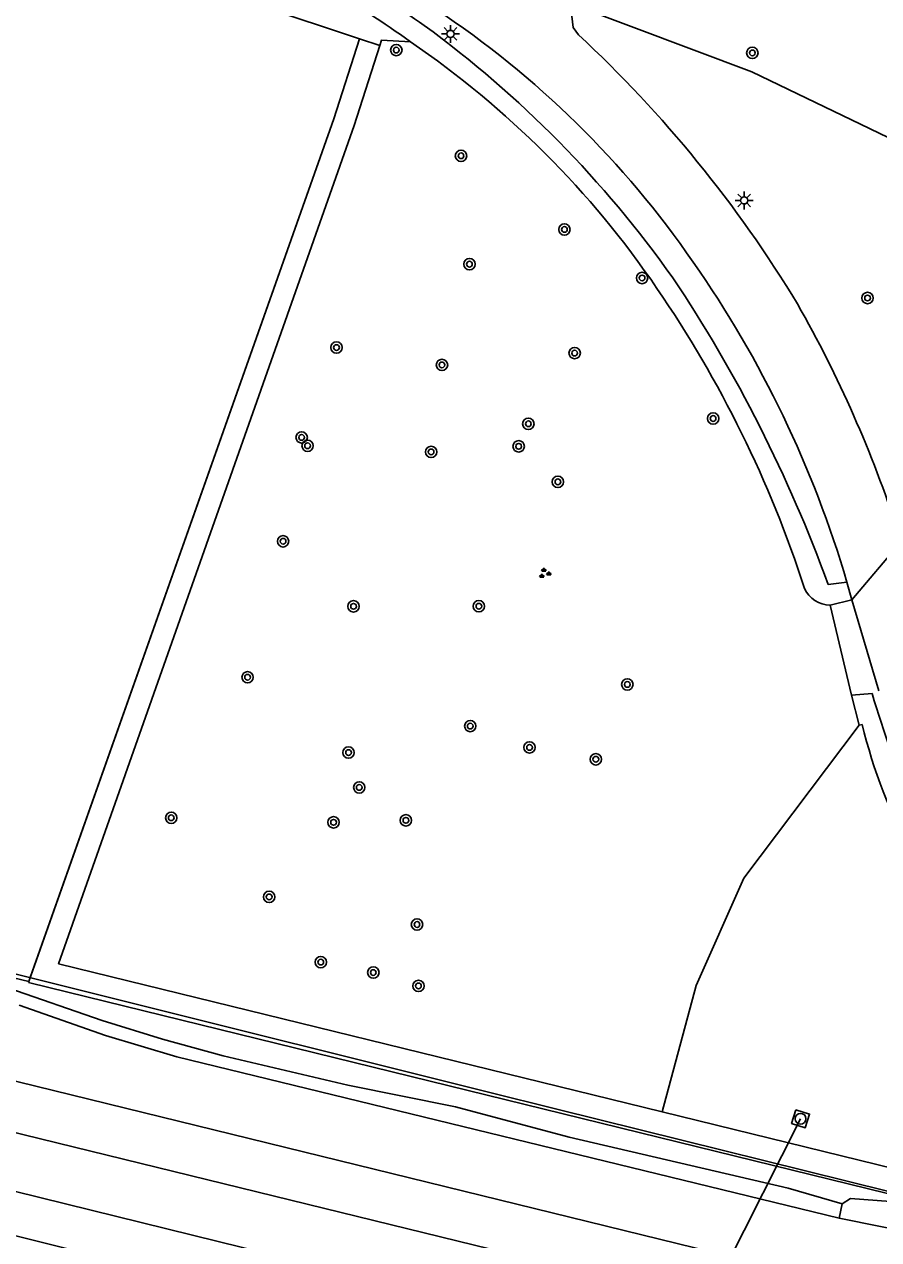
# Model space of a CAD drawing. Extents: x 131000 to 133014, y 396499 to 399001.
# Drawn here: x 131096.8 to 131156.7, y 397539.4 to 397624.6 of the extents above; entities that cross this region are included whole.
import ezdxf

# ---------------------------------------------------------------- set-up
doc = ezdxf.new("R2010")
doc.units = 0
for name, color, linetype in [('gg-afsc-erfafscheiding', 7, 'Continuous'), ('gg-afsc-hekwerk', 7, 'Continuous'), ('gg-afsc-muur', 7, 'Continuous'), ('gg-aspt-spoorlijn', 7, 'Continuous'), ('gg-knt-BGT kruinlijn', 7, 'Continuous'), ('gg-knt-verharding', 7, 'Continuous'), ('gg-kwrk-duiker nz buis', 7, 'Continuous'), ('gt-grn-groengrens', 7, 'Continuous'), ('gt-grn-weggrens', 7, 'Continuous'), ('gt-symb-boom', 7, 'Continuous'), ('gt-symb-groenvak', 7, 'Continuous'), ('gt-symb-lichtmast', 7, 'Continuous'), ('gt-symb-rioolschacht', 7, 'Continuous'), ('gx-grn-maaiveld', 7, 'Continuous')]:
    doc.layers.add(name, color=color, linetype=linetype)

# ---------------------------------------------------------------- blocks, each defined once
blk = doc.blocks.new('gt0-BOOM')
at = {"layer": 'gt-symb-boom'}
for radius in [0.4, 0.2]:
    blk.add_circle((0, 0), radius, dxfattribs=at)
blk = doc.blocks.new('gt0-LMAST')
at = {"layer": 'gt-symb-lichtmast'}
for p, q in [((-0.182, 0.173), (-0.447, 0.438)), ((-0.005, 0.246), (-0.005, 0.621)), ((0.172, 0.173), (0.437, 0.438)), ((-0.255, -0.004), (-0.63, -0.004)), ((-0.182, -0.181), (-0.447, -0.446)), ((-0.005, -0.254), (-0.005, -0.629)), ((0.437, -0.446), (0.172, -0.181)), ((0.245, -0.004), (0.62, -0.004))]:
    blk.add_line(p, q, dxfattribs=at)
blk.add_circle((-0.005, -0.004), 0.25, dxfattribs=at)
blk = doc.blocks.new('gt0-GRVAK')
at = {"layer": 'gt-symb-groenvak'}
for p, q in [((-0.11, 0.189), (-0.228, 0.24)), ((-0.182, 0.153), (0.088, 0.153)), ((-0.091, 0.211), (-0.156, 0.322)), ((-0.047, 0.214), (-0.047, 0.393)), ((-0.004, 0.211), (0.061, 0.322)), ((0.015, 0.189), (0.133, 0.24)), ((0.262, -0.052), (0.197, 0.059)), ((0.305, -0.049), (0.305, 0.13)), ((0.349, -0.052), (0.414, 0.059)), ((-0.245, -0.228), (-0.363, -0.177)), ((-0.318, -0.264), (-0.047, -0.264)), ((-0.226, -0.206), (-0.291, -0.095)), ((-0.183, -0.203), (-0.183, -0.024)), ((-0.139, -0.206), (-0.074, -0.095)), ((-0.12, -0.228), (-0.002, -0.177)), ((0.243, -0.074), (0.125, -0.023)), ((0.17, -0.11), (0.441, -0.11)), ((0.368, -0.074), (0.486, -0.023))]:
    blk.add_line(p, q, dxfattribs=at)
blk = doc.blocks.new('gt0-RS')
at = {"layer": 'gt-symb-rioolschacht'}
blk.add_lwpolyline([(-0.5, -0.5), (0.5, -0.5), (0.5, 0.5), (-0.5, 0.5)], close=True, dxfattribs=at)
blk.add_circle((0, 0), 0.375, dxfattribs=at)

msp = doc.modelspace()

# ---------------------------------------------------------------- linework, layer by layer
at = {"layer": 'gg-afsc-erfafscheiding'}
msp.add_line((131075.571, 397562.707), (131097.104, 397557.516), dxfattribs=at)
at = {"layer": 'gg-afsc-hekwerk'}
for p, q in [((131119.597, 397623.801), (131120.302, 397623.567)), ((131120.302, 397623.567), (131118.498, 397617.969)), ((131118.498, 397617.969), (131097.203, 397557.797)), ((131097.203, 397557.797), (131097.104, 397557.516))]:
    msp.add_line(p, q, dxfattribs=at)
for points in [[(131000, 397663.238), (131069.795, 397640.343), (131119.597, 397623.801)], [(131000, 397578.954), (131023.909, 397573.075), (131026.424, 397572.808), (131028.848, 397572.282), (131031.154, 397571.32), (131074.945, 397560.582), (131075.617, 397563.17), (131129.246, 397549.781), (131134.14, 397548.559), (131160.34, 397542.075), (131253.589, 397518.947), (131281.644, 397511.969), (131366.85, 397490.76), (131408.241, 397480.462), (131415.53, 397478.732), (131442.327, 397472.075), (131471.538, 397464.853), (131483.734, 397461.851), (131495.913, 397458.862), (131510.417, 397455.392), (131520.022, 397452.992), (131680.243, 397414.026), (131683.133, 397411.511)], [(131000, 397563.274), (131003.803, 397562.355), (131020.895, 397558.163), (131035.555, 397554.607), (131050.108, 397551.018), (131062.324, 397548.055), (131072.102, 397545.644), (131081.867, 397543.222), (131091.143, 397540.943), (131100.879, 397538.512)]]:
    msp.add_lwpolyline(points, dxfattribs=at)
at = {"layer": 'gg-afsc-muur'}
msp.add_line((131118.498, 397617.969), (131097.104, 397557.516), dxfattribs=at)
at = {"layer": 'gg-aspt-spoorlijn'}
for points in [[(131000, 397574.063), (131015.158, 397570.378), (131155.057, 397536.094), (131235.084, 397516.609), (131444.076, 397465.45), (131583.687, 397431.335), (131688.867, 397405.783)], [(131000, 397570.437), (131010.144, 397567.969), (131268.679, 397504.671), (131357.363, 397483.039), (131688.423, 397402.041)]]:
    msp.add_lwpolyline(points, dxfattribs=at)
at = {"layer": 'gg-knt-BGT kruinlijn'}
for p, q in [((131102.479, 397553.718), (131096.428, 397555.857)), ((131107.494, 397552.24), (131102.479, 397553.718)), ((131153.94, 397540.937), (131107.494, 397552.24)), ((131153.94, 397540.937), (131154.129, 397541.94))]:
    msp.add_line(p, q, dxfattribs=at)
at = {"layer": 'gg-knt-verharding'}
for p, q in [((131154.477, 397585.482), (131153.15, 397585.326)), ((131154.811, 397584.253), (131154.477, 397585.482)), ((131154.811, 397584.253), (131153.301, 397583.872)), ((131156.701, 397577.886), (131154.811, 397584.253))]:
    msp.add_line(p, q, dxfattribs=at)
msp.add_lwpolyline([(131135.31, 397625.935), (131135.186, 397625.154), (131135.286, 397624.358), (131135.645, 397623.848)], dxfattribs=at)
for centre, radius, start, end in [((131089.736, 397573.558), 61.868, 55.43994, 67.49192), ((131094.255, 397583.091), 49.977, 53.66297, 69.63379), ((131088.747, 397570.028), 66.744, 34.59214, 56.46377), ((131079.184, 397562.088), 77.331, 35.34232, 53.8224), ((131075.923, 397559.518), 87.779, 31.19958, 47.12731), ((131086.944, 397569.12), 65.606, 34.28738, 55.7491), ((131080.535, 397563.754), 77.068, 16.37547, 34.9658), ((131059.469, 397551.386), 99.64, 19.91513, 33.80413), ((131074.012, 397559.958), 81.453, 17.94493, 34.48761), ((131076.786, 397562.689), 85.427, 17.96214, 29.67998), ((131153.359, 397585.921), 2.049, 205.01508, 268.37256)]:
    msp.add_arc(centre, radius, start, end, dxfattribs=at)
at = {"layer": 'gg-kwrk-duiker nz buis'}
msp.add_line((131151.221, 397547.895), (131136.567, 397518.873), dxfattribs=at)
at = {"layer": 'gt-grn-groengrens'}
for p, q in [((131120.302, 397623.567), (131121.73, 397623.107)), ((131154.786, 397577.585), (131153.301, 397583.872)), ((131154.786, 397577.585), (131156.234, 397577.687)), ((131155.328, 397575.466), (131154.786, 397577.585)), ((131155.328, 397575.466), (131155.538, 397575.529))]:
    msp.add_line(p, q, dxfattribs=at)
for points in [[(131173.854, 397610.254), (131158.619, 397616.054), (131147.811, 397621.245), (131135.31, 397625.935)], [(131141.513, 397548.381), (131099.193, 397558.751), (131119.919, 397617.489), (131121.73, 397623.107)], [(131121.73, 397623.107), (131121.85, 397623.48), (131123.868, 397623.349)], [(131141.513, 397548.381), (131143.897, 397557.235), (131147.237, 397564.751), (131155.328, 397575.466)], [(131192.926, 397533.861), (131190.479, 397536.383), (131141.513, 397548.381)]]:
    msp.add_lwpolyline(points, dxfattribs=at)
for centre, radius, start, end in [((131258.786, 397608.785), 107.163, 196.86924, 201.37655), ((131192.403, 397584.499), 37.941, 193.67515, 223.46277)]:
    msp.add_arc(centre, radius, start, end, dxfattribs=at)
at = {"layer": 'gt-grn-weggrens'}
msp.add_line((131158.307, 397588.363), (131154.811, 397584.253), dxfattribs=at)
at = {"layer": 'gx-grn-maaiveld'}
for p, q in [((131097.087, 397557.448), (131097.104, 397557.516)), ((131161.877, 397541.546), (131097.087, 397557.448))]:
    msp.add_line(p, q, dxfattribs=at)
for points in [[(131000, 397580.228), (131036.693, 397571.281), (131068.679, 397563.284), (131080.364, 397560.017), (131084.819, 397559.091), (131089.299, 397558.297), (131093.322, 397557.744), (131095.635, 397557.077), (131102.245, 397554.771), (131106.476, 397553.471), (131110.747, 397552.311), (131119.478, 397550.248), (131127.031, 397548.725), (131135.008, 397546.607), (131150.349, 397543.032), (131154.129, 397541.94)], [(131000, 397566.493), (131361.237, 397477.439), (131368.867, 397475.621), (131381.927, 397472.399)], [(131154.129, 397541.94), (131154.715, 397542.316), (131157.534, 397542.094), (131161.513, 397541.592)], [(131317.996, 397500.629), (131304.421, 397504.051), (131300.016, 397505.501), (131296.8, 397506.045), (131249.794, 397517.508), (131235.089, 397521.242), (131231.749, 397522.477), (131226.732, 397523.268), (131170.987, 397536.806), (131167.263, 397537.906), (131165.292, 397538.647), (131153.94, 397540.937)]]:
    msp.add_lwpolyline(points, dxfattribs=at)

# ---------------------------------------------------------------- block references
at = {"layer": 'gt-symb-boom'}
for p in [(131122.876, 397622.777), (131147.842, 397622.576), (131127.415, 397615.368), (131134.663, 397610.206), (131128.007, 397607.774), (131140.109, 397606.807), (131155.919, 397605.403), (131118.682, 397601.932), (131135.381, 397601.546), (131126.078, 397600.714), (131145.09, 397596.959), (131132.135, 397596.589), (131116.238, 397595.636), (131116.658, 397595.05), (131125.318, 397594.616), (131131.457, 397595.009), (131134.206, 397592.523), (131114.935, 397588.356), (131119.878, 397583.798), (131128.666, 397583.805), (131112.451, 397578.829), (131139.075, 397578.328), (131128.063, 397575.41), (131119.527, 397573.551), (131132.219, 397573.916), (131136.867, 397573.081), (131120.28, 397571.109), (131107.097, 397568.983), (131118.478, 397568.665), (131123.549, 397568.803), (131113.962, 397563.439), (131124.33, 397561.504), (131117.579, 397558.869), (131121.264, 397558.138), (131124.43, 397557.2)]:
    msp.add_blockref('gt0-BOOM', p, dxfattribs=at)
at = {"layer": 'gt-symb-groenvak'}
msp.add_blockref('gt0-GRVAK', (131133.265, 397586.106), dxfattribs=at)
at = {"layer": 'gt-symb-lichtmast'}
for p in [(131126.68, 397623.911), (131147.275, 397612.245)]:
    msp.add_blockref('gt0-LMAST', p, dxfattribs=at)
at = {"layer": 'gt-symb-rioolschacht', "rotation": -107.69230089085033}
msp.add_blockref('gt0-RS', (131151.221, 397547.895), dxfattribs=at)

doc.saveas('drawing.dxf')
